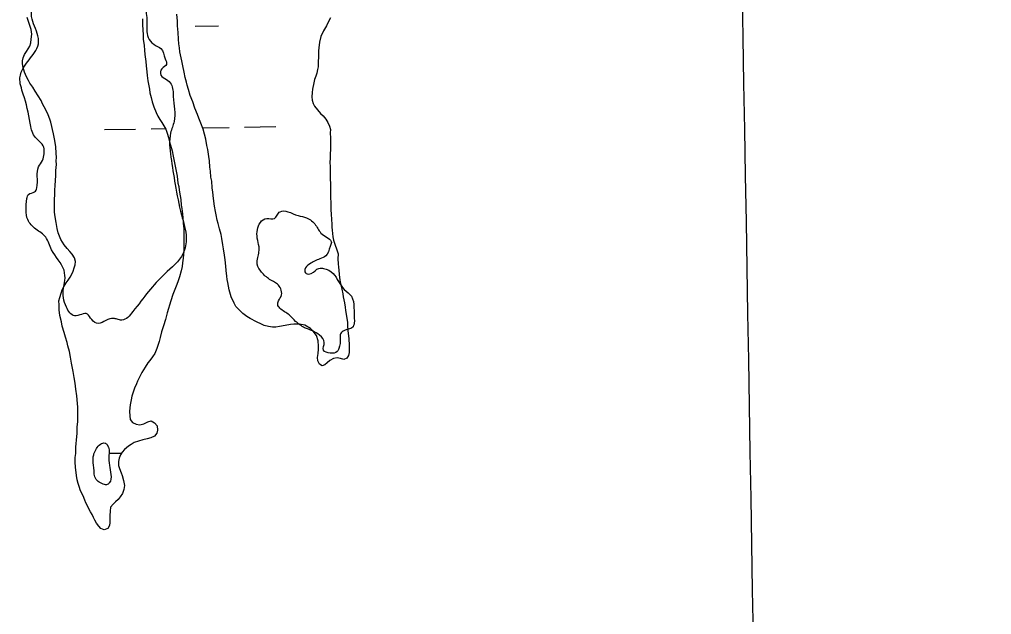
# Model space of a CAD drawing. Extents: x 3887375 to 3925618, y 296674 to 322633.
# Drawn here: x 3901270 to 3902269, y 316700 to 317311 of the extents above; entities that cross this region are included whole.
import ezdxf

# ---------------------------------------------------------------- set-up
doc = ezdxf.new("R2010")
doc.units = 0
for name, color, linetype in [('V-GRID-MAJR', 7, 'Continuous'), ('V-RIVR-EDGE', 7, 'Continuous'), ('V-TOPO-SHOR', 7, 'Continuous'), ('V-WETL-SWMP', 7, 'Continuous')]:
    doc.layers.add(name, color=color, linetype=linetype)

msp = doc.modelspace()

# ---------------------------------------------------------------- linework, layer by layer
at = {"layer": 'V-GRID-MAJR'}
msp.add_spline([(3902269.224, 302288.246), (3902166.142, 308345.103), (3902063.008, 314405.044), (3901959.873, 320464.981), (3901959.8200000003, 320468.069)], degree=3, dxfattribs=at)
at = {"layer": 'V-RIVR-EDGE'}
for points in [[(3901366.0812688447, 317561.6721611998), (3901367.3564660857, 317543.17594504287), (3901365.5516825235, 317525.56796683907), (3901365.488534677, 317500.0300836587), (3901364.105550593, 317474.9357750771), (3901364.5219062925, 317465.2479030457), (3901375.8980649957, 317436.15924556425), (3901387.7177982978, 317408.3904243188), (3901392.5013083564, 317384.161489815), (3901395.919254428, 317341.8831800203), (3901401.1223864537, 317309.28729847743), (3901402.4030274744, 317292.99262397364), (3901408.109615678, 317285.93353685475), (3901415.58396974, 317281.5119446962), (3901419.960922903, 317270.9336571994), (3901421.267694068, 317265.2063826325), (3901416.4134148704, 317260.81527564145), (3901415.516466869, 317254.212828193), (3901421.2295876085, 317249.79559105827), (3901426.0610029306, 317244.9402231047), (3901428.23097066, 317232.16583773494), (3901429.0484394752, 317206.62577704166), (3901425.4965764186, 317194.7461621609), (3901425.8759144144, 317170.0878068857), (3901430.209317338, 317141.8971861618), (3901436.7366406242, 317110.61896334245), (3901441.5212394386, 317086.8303371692), (3901438.399885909, 317070.9868585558), (3901419.414367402, 317049.89887518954), (3901386.735740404, 317011.2323100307), (3901375.2659486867, 317002.45445107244), (3901370.4247345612, 317003.34704404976), (3901366.904445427, 317004.236370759), (3901358.9734516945, 317002.054426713), (3901351.04028045, 316998.9918660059), (3901344.445454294, 317002.970972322), (3901340.0565248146, 317008.7058681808), (3901326.8429198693, 317006.9772975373), (3901318.4988367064, 317015.8041505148), (3901315.440631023, 317025.4985550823), (3901315.4645836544, 317035.18533835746), (3901316.8051062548, 317043.10762204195), (3901315.9506197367, 317053.67719949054), (3901303.2339384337, 317074.8435732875), (3901297.1011957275, 317087.62775746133), (3901286.9947904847, 317096.01865713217), (3901278.6528848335, 317105.72612677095), (3901276.9156041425, 317115.4172650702), (3901277.8256172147, 317127.30341248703), (3901279.5977380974, 317131.7021407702), (3901285.7685872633, 317134.3287481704), (3901287.97992772, 317138.2860793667), (3901288.4496324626, 317150.17331553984), (3901289.794510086, 317159.85683254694), (3901293.7736164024, 317166.45165870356), (3901295.55226982, 317173.4922369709), (3901295.1282928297, 317180.09795068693), (3901285.4698172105, 317191.56991991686), (3901281.0993965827, 317204.7900573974), (3901274.1284986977, 317234.74844398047), (3901270.6474047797, 317251.48887059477), (3901274.637398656, 317262.4867800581), (3901285.6821246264, 317277.43004440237), (3901289.666674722, 317286.2264122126), (3901289.68082855, 317291.9504205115), (3901283.1251976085, 317311.78062673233), (3901282.712108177, 317322.7894237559), (3901286.257438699, 317332.02718865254), (3901291.5465824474, 317334.2156652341), (3901294.6352732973, 317336.8498939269), (3901299.9483696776, 317348.72515378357), (3901304.811358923, 317356.63872742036), (3901305.7061294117, 317362.36055820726), (3901304.005866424, 317387.02217975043), (3901300.9520157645, 317398.4778176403), (3901295.6900909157, 317407.2970493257), (3901285.148821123, 317417.89057940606), (3901281.1969337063, 317422.30346151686), (3901280.330470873, 317428.0296473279), (3901279.9239139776, 317441.6802943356)], [(3901563.259097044, 316994.5043106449), (3901554.028953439, 317001.13179948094), (3901547.4406598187, 317007.75275578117), (3901537.7712966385, 317014.8216417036), (3901535.578465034, 317018.3495521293), (3901536.468880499, 317022.31014959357), (3901539.5662813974, 317028.46684493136), (3901538.70090732, 317034.63333907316), (3901535.19041699, 317039.48544075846), (3901527.276843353, 317044.34843000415), (3901518.9294939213, 317051.8543579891), (3901514.5460082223, 317059.7907955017), (3901515.0037366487, 317066.8346400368), (3901516.3388154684, 317072.5553820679), (3901516.35188054, 317077.8390820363), (3901514.612422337, 317086.6496036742), (3901514.6341974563, 317095.455770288), (3901517.7348646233, 317102.93339061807), (3901524.349288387, 317106.8798342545), (3901532.27483834, 317106.86023664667), (3901534.9253983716, 317110.3761707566), (3901538.0162667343, 317113.8910161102), (3901545.941816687, 317113.8714185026), (3901556.49941782, 317109.8825133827), (3901565.300140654, 317107.65919660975), (3901574.5281067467, 317100.1510911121), (3901581.1098678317, 317090.88828482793), (3901590.774875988, 317082.0581655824), (3901589.4441521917, 317078.0986568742), (3901585.017116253, 317068.4227611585), (3901578.8451783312, 317065.35584542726), (3901568.2647133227, 317060.09827560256), (3901563.407167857, 317054.38624361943), (3901564.7182940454, 317050.4202023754), (3901570.001994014, 317050.4071373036), (3901577.9406090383, 317055.6712396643), (3901582.784000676, 317055.6592633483), (3901592.45771888, 317050.35161074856), (3901603.865451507, 317034.0318948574), (3901611.333273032, 317026.96845271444), (3901613.9468153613, 317015.51390358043), (3901614.3522835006, 317001.42294824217)], [(3901614.3522835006, 317001.42294824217), (3901613.0172046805, 316995.7022062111), (3901604.201239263, 316991.7612063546), (3901600.229754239, 316988.24853851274), (3901599.778558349, 316983.8465439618), (3901598.431503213, 316973.2824102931), (3901596.6626485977, 316970.20460700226), (3901589.613360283, 316968.46079377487), (3901582.576048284, 316971.5603721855), (3901583.4762625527, 316979.4837446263), (3901578.6513797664, 316986.98096256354), (3901563.259097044, 316994.5043106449)], [(3901346.746523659, 316865.14793227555), (3901353.3751012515, 316874.81838421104), (3901358.221759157, 316876.12733288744), (3901360.4189457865, 316874.3606557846), (3901362.1518714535, 316862.90828416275)], [(3901362.1518714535, 316862.90828416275), (3901362.568227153, 316853.2204121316), (3901362.5235881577, 316835.16777057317), (3901361.1993968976, 316833.85011184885), (3901357.675841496, 316833.4185135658), (3901351.9583657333, 316836.0745173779), (3901348.882739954, 316838.7239886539), (3901346.7105947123, 316850.6177573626), (3901345.855019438, 316860.74702648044), (3901346.746523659, 316865.14793227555)]]:
    msp.add_spline(points, degree=3, dxfattribs=at)
at = {"layer": 'V-TOPO-SHOR'}
for points in [[(3901274.026, 317272.005), (3901275.299, 317275.45), (3901277.487, 317278.403), (3901279.203, 317281.137), (3901280.919, 317283.87200000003), (3901281.97, 317287.558), (3901282.316, 317291.033), (3901282.719, 317296.366), (3901282.183, 317301.267), (3901280.915, 317305.261), (3901279.42, 317309.26300000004), (3901278.16, 317313.488)], [(3901396.693, 317312.197), (3901396.713, 317305.68700000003), (3901397.035, 317301.259), (3901397.3030000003, 317295.205), (3901397.407, 317291.25), (3901398.358, 317284.70900000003), (3901398.665, 317279.816), (3901398.984, 317275.389), (3901399.92, 317268.385), (3901400.465, 317263.715), (3901400.967, 317257.655), (3901401.311, 317253.924), (3901402.058, 317248.32), (3901402.642, 317244.81200000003), (3901403.637, 317239.665), (3901404.221, 317236.159), (3901405.458, 317231.238), (3901406.707, 317226.779), (3901408.399, 317221.608), (3901410.773, 317215.952), (3901412.278, 317212.183), (3901414.488, 317208.624), (3901416.48, 317205.538), (3901418.696, 317202.21), (3901420.441, 317198.667), (3901421.94, 317194.665), (3901423.421, 317190.2), (3901424.441, 317185.75), (3901425.487, 317182.227), (3901426.933, 317176.601), (3901428.146, 317170.982), (3901429.5530000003, 317164.195), (3901430.72, 317157.18), (3901432.127, 317150.393), (3901433.055, 317143.155), (3901433.872, 317139.641), (3901434.214, 317135.91000000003), (3901435.4280000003, 317130.292), (3901436.004, 317126.552), (3901436.512, 317120.724), (3901437.096, 317117.218), (3901437.612, 317111.62), (3901437.947, 317107.658), (3901438.464, 317102.06), (3901438.971, 317096.232), (3901439.0840000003, 317092.50800000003), (3901439.1580000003, 317087.624), (3901439.15, 317080.184), (3901439.184, 317074.13800000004), (3901438.802, 317069.499), (3901438.464, 317066.255), (3901437.835, 317061.162), (3901437.489, 317057.684), (3901436.409, 317053.07), (3901434.5870000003, 317047.08400000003), (3901433.02, 317041.788)], [(3901443.848, 317239.291), (3901442.605, 317243.981), (3901441.773, 317247.03), (3901440.538, 317251.953), (3901439.3200000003, 317257.34), (3901437.896, 317263.664), (3901436.901, 317268.811), (3901436.309, 317272.085), (3901435.111, 317278.17), (3901434.544, 317282.141), (3901433.983, 317286.343), (3901433.6750000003, 317291.234), (3901433.198, 317297.992), (3901432.4960000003, 317304.99), (3901432.414, 317309.64400000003), (3901431.951, 317316.867)], [(3901338.464, 316814.685), (3901337.393, 316817.509), (3901335.67, 316821.751), (3901333.055, 316827.184), (3901331.566, 316831.415), (3901330.509, 316834.704), (3901329.463, 316838.227), (3901328.676, 316842.67100000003), (3901328.316, 316845.935), (3901327.7860000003, 316851.07), (3901327.503, 316856.659), (3901327.421, 316861.31), (3901328.015, 316865.244), (3901328.24, 316872.211), (3901328.339, 316875.23), (3901328.705, 316879.404), (3901329.383, 316885.892), (3901329.594, 316892.39400000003), (3901330.022, 316898.426), (3901330.18, 316903.304), (3901330.075, 316907.259), (3901330.038, 316913.304), (3901329.9050000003, 316916.331), (3901329.35, 316920.767), (3901329.014, 316924.73), (3901328.072, 316931.503), (3901327.339, 316937.571), (3901326.366, 316943.416), (3901325.4020000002, 316949.493), (3901324.406, 316954.639), (3901323.597, 316958.387), (3901322.633, 316964.461), (3901321.427, 316970.31200000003), (3901319.983, 316975.94), (3901319.166, 316979.455), (3901317.488, 316985.089), (3901316.014, 316989.787), (3901314.136, 316996.357), (3901313.341, 317000.568), (3901311.703, 317007.363), (3901310.953, 317012.968), (3901310.8880000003, 317018.08400000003), (3901310.791, 317022.272), (3901311.6, 317025.733), (3901312.9050000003, 317030.11), (3901314.181, 317033.555), (3901316.165, 317037.444), (3901318.129, 317040.635), (3901320.085, 317043.594), (3901322.274, 317046.545), (3901324.005, 317049.744), (3901325.4960000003, 317052.718), (3901326.538, 317056.17100000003), (3901327.573, 317059.392), (3901327.919, 317062.87), (3901326.645, 317066.63), (3901324.204, 317070.19800000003), (3901321.963, 317072.827), (3901319.274, 317075.936), (3901316.145, 317079.75800000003), (3901312.833, 317085.213), (3901309.8000000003, 317092.054), (3901308.782, 317096.504), (3901307.826, 317102.814), (3901306.681, 317110.523), (3901306.3200000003, 317113.789), (3901306.007, 317118.44800000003), (3901306.105, 317121.467), (3901306.2630000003, 317126.346), (3901306.437, 317131.689), (3901306.558, 317135.404), (3901306.755, 317141.441), (3901307.347, 317145.376), (3901307.557, 317151.878), (3901307.693, 317156.06), (3901308.129, 317162.32300000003), (3901308.0160000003, 317166.04600000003), (3901308.362, 317169.521), (3901308.041, 317173.949), (3901307.5640000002, 317180.708), (3901306.605, 317187.015), (3901305.198, 317193.805), (3901304.18, 317198.255), (3901303.582, 317201.29600000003), (3901302.339, 317205.98600000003), (3901301.508, 317209.036), (3901299.554, 317213.28500000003), (3901297.1720000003, 317218.71), (3901293.883, 317224.86), (3901292.363, 317228.166), (3901289.494, 317232.907), (3901286.395, 317237.658), (3901283.735, 317241.697), (3901280.852, 317245.97500000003), (3901279.309, 317248.58400000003), (3901277.339, 317252.367), (3901275.1750000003, 317257.319), (3901273.933, 317262.011), (3901273.364, 317265.982), (3901273.231, 317269.007), (3901274.026, 317272.005)], [(3901578.379, 316957.324), (3901576.859, 316960.627), (3901576.507, 316964.128), (3901577.1070000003, 316968.291), (3901577.484, 316972.696), (3901577.58, 316975.717), (3901577.289, 316981.075), (3901575.372, 316986.483), (3901572.032, 316991.01), (3901569.103, 316993.893), (3901563.396, 316997.102), (3901557.86, 316998.444), (3901552.046, 316998.401), (3901548.771, 316997.809), (3901543.159, 316996.83), (3901537.3140000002, 316995.855), (3901533.577, 316995.28), (3901530.085, 316995.161), (3901526.153, 316995.753), (3901521.776, 316997.05700000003), (3901519.028, 316998.309), (3901513.7600000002, 317000.805), (3901507.356, 317004.037), (3901503.701, 317006.01300000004), (3901499.625, 317009.401), (3901496.023, 317013.005), (3901492.6520000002, 317016.603), (3901490.667, 317019.92100000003), (3901487.859, 317026.52400000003), (3901485.762, 317033.567), (3901484.146, 317041.059), (3901483.7800000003, 317044.094), (3901483.196, 317047.60000000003), (3901482.686, 317053.429), (3901482.133, 317057.862), (3901481.416, 317064.398), (3901480.869, 317069.065), (3901479.919, 317075.604), (3901479.127, 317079.817), (3901478.176, 317086.356), (3901477.376, 317090.336), (3901475.7060000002, 317096.201), (3901474.261, 317101.829), (3901473.4450000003, 317105.341), (3901472.225, 317110.73), (3901471.6410000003, 317114.23600000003), (3901470.6520000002, 317119.616), (3901469.515, 317127.558), (3901468.799, 317134.089), (3901468.244, 317138.527), (3901467.7660000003, 317145.283), (3901466.966, 317149.26300000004), (3901466.472, 317155.554), (3901465.9050000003, 317159.525), (3901465.417, 317166.052), (3901464.639, 317170.728), (3901463.703, 317177.732), (3901462.679, 317181.951), (3901461.721, 317188.259), (3901460.2600000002, 317193.422), (3901458.8000000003, 317198.585), (3901456.674, 317204.69800000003), (3901454.526, 317210.115), (3901453.0130000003, 317213.652), (3901450.436, 317220.244), (3901448.327, 317226.822), (3901445.75, 317233.417), (3901443.848, 317239.291)], [(3901433.02, 317041.788), (3901431.244, 317037.196), (3901429.7430000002, 317033.989), (3901427.953, 317028.93200000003), (3901425.877, 317022.25800000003), (3901424.332, 317017.658), (3901423.296, 317014.43700000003), (3901421.994, 317010.06), (3901420.14, 317003.146), (3901418.072, 316996.703), (3901416.235, 316990.254), (3901414.662, 316984.724), (3901413.8200000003, 316980.333), (3901412.56, 316977.354), (3901411.504, 316973.436), (3901409.241, 316968.16000000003), (3901407.037, 316964.746), (3901404.131, 316961.119), (3901402.1890000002, 316958.625), (3901399.251, 316954.07), (3901395.818, 316948.602), (3901393.569, 316943.793), (3901391.577, 316939.672), (3901390.325, 316936.924), (3901388.556, 316932.564), (3901387.522, 316929.34), (3901385.73, 316924.284), (3901384.912, 316920.591), (3901383.811, 316915.279), (3901383.4790000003, 316912.268), (3901383.358, 316908.553), (3901383.448, 316904.131), (3901384.015, 316900.16000000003), (3901386.481, 316897.289), (3901390.143, 316895.544), (3901393.838, 316894.727), (3901397.823, 316895.759), (3901402.079, 316897.946), (3901405.6010000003, 316898.995), (3901408.792, 316897.031)], [(3901357.33, 316787.102), (3901353.883, 316788.376), (3901351.637, 316790.775), (3901349.404, 316793.63800000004), (3901347.643, 316796.718), (3901346.349, 316799.782), (3901345.046, 316802.614), (3901343.279, 316805.461), (3901338.464, 316814.685)]]:
    msp.add_lwpolyline(points, dxfattribs=at)
at = {"layer": 'V-WETL-SWMP'}
for p, q in [((3901450.5941473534, 317304.54148293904), (3901474.5906126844, 317304.95337078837)), ((3901357.5599467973, 317198.289181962), (3901389.555233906, 317198.83836576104)), ((3901405.5528774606, 317199.1129576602), (3901420.098989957, 317199.3626347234)), ((3901458.3022297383, 317200.0183750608), (3901485.541095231, 317200.4859171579)), ((3901501.538738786, 317200.76050905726), (3901533.5340258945, 317201.30969285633)), ((3901363.2693130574, 316865.663177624), (3901375.1902514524, 316865.86779482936))]:
    msp.add_line(p, q, dxfattribs=at)
for points in [[(3901274.025, 317272.005), (3901275.299, 317275.451), (3901277.487, 317278.403), (3901279.203, 317281.137), (3901280.92, 317283.871), (3901281.969, 317287.55700000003), (3901282.315, 317291.033), (3901282.72, 317296.367), (3901282.182, 317301.267), (3901280.916, 317305.261), (3901279.419, 317309.262), (3901278.1610000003, 317313.488)], [(3901396.6920000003, 317312.19800000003), (3901396.714, 317305.68700000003), (3901397.035, 317301.26), (3901397.3030000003, 317295.206), (3901397.407, 317291.25), (3901398.358, 317284.70900000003), (3901398.664, 317279.817), (3901398.985, 317275.389), (3901399.92, 317268.384), (3901400.466, 317263.716), (3901400.967, 317257.655), (3901401.311, 317253.924), (3901402.059, 317248.32), (3901402.643, 317244.813), (3901403.6380000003, 317239.666), (3901404.222, 317236.16000000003), (3901405.457, 317231.237), (3901406.707, 317226.779), (3901408.399, 317221.609), (3901410.773, 317215.952), (3901412.278, 317212.184), (3901414.488, 317208.624), (3901416.48, 317205.537), (3901418.697, 317202.21), (3901420.4420000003, 317198.666), (3901421.94, 317194.665), (3901423.4220000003, 317190.2), (3901424.44, 317185.749), (3901425.488, 317182.228), (3901426.933, 317176.601), (3901428.146, 317170.982), (3901429.5530000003, 317164.194), (3901430.72, 317157.181), (3901432.128, 317150.393), (3901433.055, 317143.155), (3901433.8710000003, 317139.641), (3901434.215, 317135.91000000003), (3901435.4280000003, 317130.291), (3901436.004, 317126.552), (3901436.512, 317120.723), (3901437.096, 317117.217), (3901437.612, 317111.62), (3901437.948, 317107.657), (3901438.464, 317102.06), (3901438.972, 317096.231), (3901439.0840000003, 317092.50800000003), (3901439.1580000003, 317087.623), (3901439.149, 317080.183), (3901439.185, 317074.137), (3901438.802, 317069.5), (3901438.464, 317066.256), (3901437.8340000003, 317061.161), (3901437.488, 317057.685), (3901436.409, 317053.07), (3901434.5870000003, 317047.08400000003), (3901433.02, 317041.788)], [(3901443.848, 317239.291), (3901442.605, 317243.981), (3901441.774, 317247.031), (3901440.539, 317251.953), (3901439.319, 317257.34), (3901437.896, 317263.664), (3901436.901, 317268.811), (3901436.31, 317272.085), (3901435.112, 317278.169), (3901434.544, 317282.14), (3901433.983, 317286.343), (3901433.676, 317291.235), (3901433.198, 317297.993), (3901432.495, 317304.991), (3901432.414, 317309.64400000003), (3901431.951, 317316.866)], [(3901589.927, 317313.134), (3901587.207, 317308.107), (3901585.708, 317304.901), (3901582.747, 317299.64900000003), (3901580.004, 317293.926), (3901578.415, 317287.933), (3901577.769, 317282.374), (3901577.664, 317279.12200000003), (3901577.49, 317273.78), (3901577.279, 317267.277), (3901577.136, 317262.865), (3901576.574, 317259.86), (3901575.756, 317256.167), (3901574.7290000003, 317253.178), (3901573.455, 317249.732), (3901572.645, 317246.271), (3901571.273, 317239.805), (3901570.927, 317236.329), (3901570.784, 317231.916), (3901571.143, 317228.65), (3901571.951, 317224.903), (3901573.494, 317222.29600000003), (3901576.393, 317218.482), (3901579.531, 317214.892), (3901582.236, 317212.24700000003), (3901585.149, 317208.898), (3901587.134, 317205.578), (3901588.639, 317201.81), (3901589.6950000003, 317198.52), (3901589.582, 317195.037), (3901589.865, 317189.447), (3901589.932, 317184.33), (3901589.8340000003, 317181.311), (3901589.698, 317177.131), (3901589.6, 317174.11100000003), (3901589.4420000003, 317169.234), (3901589.276, 317164.124), (3901589.395, 317160.63300000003), (3901589.4620000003, 317155.516), (3901589.5810000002, 317152.025), (3901589.64, 317146.675), (3901589.774, 317143.64900000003), (3901589.848, 317138.764), (3901589.9820000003, 317135.737), (3901589.816, 317130.627), (3901589.943, 317127.368), (3901590.0700000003, 317124.109), (3901590.136, 317118.992), (3901590.27, 317115.965), (3901590.352, 317111.313), (3901590.8680000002, 317105.716), (3901591.181, 317101.056), (3901591.083, 317098.037), (3901591.6750000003, 317094.76300000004), (3901592.034, 317091.496), (3901592.3850000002, 317087.99700000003), (3901592.969, 317084.491), (3901597.634, 317070.62200000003), (3901597.46, 317065.28), (3901597.7660000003, 317060.38800000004), (3901598.1180000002, 317056.889), (3901598.245, 317053.63)], [(3901338.463, 316814.685), (3901337.392, 316817.51), (3901335.67, 316821.751), (3901333.056, 316827.183), (3901331.566, 316831.416), (3901330.5100000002, 316834.705), (3901329.4620000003, 316838.227), (3901328.676, 316842.67), (3901328.3170000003, 316845.936), (3901327.7860000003, 316851.069), (3901327.503, 316856.658), (3901327.421, 316861.31), (3901328.014, 316865.244), (3901328.24, 316872.211), (3901328.338, 316875.23), (3901328.7060000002, 316879.403), (3901329.382, 316885.891), (3901329.593, 316892.39400000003), (3901330.021, 316898.425), (3901330.179, 316903.303), (3901330.075, 316907.259), (3901330.039, 316913.305), (3901329.9050000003, 316916.331), (3901329.3510000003, 316920.767), (3901329.015, 316924.73), (3901328.072, 316931.503), (3901327.339, 316937.572), (3901326.366, 316943.416), (3901325.401, 316949.492), (3901324.406, 316954.639), (3901323.597, 316958.386), (3901322.632, 316964.462), (3901321.427, 316970.313), (3901319.9820000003, 316975.94), (3901319.166, 316979.454), (3901317.489, 316985.088), (3901316.014, 316989.786), (3901314.1350000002, 316996.357), (3901313.341, 317000.568), (3901311.702, 317007.363), (3901310.954, 317012.968), (3901310.887, 317018.085), (3901310.791, 317022.273), (3901311.6010000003, 317025.734), (3901312.9050000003, 317030.109), (3901314.18, 317033.555), (3901316.166, 317037.443), (3901318.129, 317040.634), (3901320.085, 317043.593), (3901322.274, 317046.545), (3901324.005, 317049.744), (3901325.4960000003, 317052.718), (3901326.538, 317056.17100000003), (3901327.573, 317059.393), (3901327.918, 317062.869), (3901326.645, 317066.63), (3901324.204, 317070.197), (3901321.964, 317072.827), (3901319.275, 317075.93700000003), (3901316.144, 317079.75800000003), (3901312.8340000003, 317085.213), (3901309.801, 317092.054), (3901308.7830000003, 317096.504), (3901307.825, 317102.813), (3901306.68, 317110.522), (3901306.321, 317113.789), (3901306.008, 317118.449), (3901306.106, 317121.468), (3901306.264, 317126.346), (3901306.437, 317131.688), (3901306.558, 317135.404), (3901306.754, 317141.442), (3901307.347, 317145.375), (3901307.558, 317151.878), (3901307.693, 317156.059), (3901308.129, 317162.322), (3901308.017, 317166.04600000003), (3901308.363, 317169.522), (3901308.041, 317173.95), (3901307.563, 317180.708), (3901306.606, 317187.016), (3901305.198, 317193.804), (3901304.18, 317198.255), (3901303.582, 317201.297), (3901302.339, 317205.987), (3901301.508, 317209.036), (3901299.5530000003, 317213.28500000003), (3901297.1720000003, 317218.71), (3901293.884, 317224.86100000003), (3901292.364, 317228.165), (3901289.495, 317232.908), (3901286.395, 317237.659), (3901283.736, 317241.69800000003), (3901280.852, 317245.976), (3901279.309, 317248.58400000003), (3901277.34, 317252.368), (3901275.1750000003, 317257.32), (3901273.933, 317262.011), (3901273.364, 317265.982), (3901273.23, 317269.00800000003), (3901274.025, 317272.005)], [(3901598.245, 317053.63), (3901598.798, 317049.194), (3901599.539, 317043.358), (3901600.549, 317038.675), (3901601.5670000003, 317034.22500000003), (3901602.578, 317029.542), (3901602.937, 317026.276), (3901604.134, 317020.192), (3901604.92, 317015.749), (3901605.279, 317012.482), (3901606.252, 317006.63800000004), (3901607.202, 317000.097), (3901607.336, 316997.071), (3901607.6350000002, 316991.946), (3901607.994, 316988.679), (3901608.525, 316983.547), (3901608.988, 316976.325), (3901609.1070000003, 316972.833), (3901608.986, 316969.117), (3901608.424, 316966.113), (3901606.475, 316963.387), (3901603.643, 316962.083), (3901600.1890000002, 316963.126), (3901596.721, 316963.703), (3901592.75, 316963.135), (3901589.191, 316960.925), (3901586.5530000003, 316958.453), (3901583.938, 316956.678), (3901581.113, 316955.607), (3901578.379, 316957.324), (3901576.859, 316960.628), (3901576.507, 316964.127), (3901577.108, 316968.292), (3901577.483, 316972.697), (3901577.5810000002, 316975.717), (3901577.29, 316981.074), (3901575.373, 316986.483), (3901572.032, 316991.009), (3901569.1040000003, 316993.89400000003), (3901563.395, 316997.102), (3901557.859, 316998.444), (3901552.045, 316998.4), (3901548.771, 316997.809), (3901543.159, 316996.829), (3901537.315, 316995.856), (3901533.577, 316995.28), (3901530.085, 316995.161), (3901526.1520000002, 316995.753), (3901521.7770000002, 316997.058), (3901519.028, 316998.309), (3901513.761, 317000.805), (3901507.356, 317004.036), (3901503.7, 317006.014), (3901499.625, 317009.401), (3901496.022, 317013.006), (3901492.6520000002, 317016.603), (3901490.667, 317019.922), (3901487.859, 317026.523), (3901485.762, 317033.566), (3901484.146, 317041.058), (3901483.779, 317044.093), (3901483.1950000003, 317047.599), (3901482.687, 317053.428), (3901482.134, 317057.863), (3901481.416, 317064.397), (3901480.87, 317069.064), (3901479.919, 317075.605), (3901479.126, 317079.816), (3901478.176, 317086.357), (3901477.375, 317090.335), (3901475.7060000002, 317096.202), (3901474.261, 317101.828), (3901473.4450000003, 317105.342), (3901472.225, 317110.729), (3901471.6410000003, 317114.23600000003), (3901470.653, 317119.615), (3901469.5160000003, 317127.55700000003), (3901468.798, 317134.09), (3901468.244, 317138.526), (3901467.7660000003, 317145.284), (3901466.965, 317149.262), (3901466.472, 317155.555), (3901465.904, 317159.526), (3901465.418, 317166.052), (3901464.64, 317170.727), (3901463.704, 317177.732), (3901462.679, 317181.951), (3901461.721, 317188.259), (3901460.261, 317193.42100000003), (3901458.801, 317198.58400000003), (3901456.6750000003, 317204.69800000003), (3901454.526, 317210.115), (3901453.0130000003, 317213.651), (3901450.437, 317220.245), (3901448.326, 317226.82300000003), (3901445.75, 317233.417), (3901443.848, 317239.291)], [(3901433.02, 317041.788), (3901431.244, 317037.196), (3901429.744, 317033.989), (3901427.953, 317028.93200000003), (3901425.876, 317022.257), (3901424.332, 317017.658), (3901423.2970000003, 317014.436), (3901421.9930000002, 317010.061), (3901420.1410000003, 317003.146), (3901418.072, 316996.704), (3901416.235, 316990.253), (3901414.6610000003, 316984.72500000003), (3901413.821, 316980.33400000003), (3901412.561, 316977.353), (3901411.504, 316973.435), (3901409.241, 316968.161), (3901407.037, 316964.745), (3901404.13, 316961.119), (3901402.1890000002, 316958.625), (3901399.251, 316954.07), (3901395.819, 316948.602), (3901393.5700000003, 316943.792), (3901391.576, 316939.672), (3901390.325, 316936.923), (3901388.556, 316932.563), (3901387.521, 316929.341), (3901385.7290000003, 316924.284), (3901384.912, 316920.591), (3901383.81, 316915.279), (3901383.4790000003, 316912.268), (3901383.359, 316908.552), (3901383.448, 316904.131), (3901384.0160000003, 316900.16000000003), (3901386.481, 316897.29), (3901390.144, 316895.544), (3901393.8370000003, 316894.727), (3901397.823, 316895.76), (3901402.079, 316897.947), (3901405.6010000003, 316898.995), (3901408.792, 316897.031), (3901411.7060000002, 316893.68200000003), (3901412.0270000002, 316889.254), (3901411.2320000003, 316886.257), (3901408.804, 316883.081), (3901405.2600000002, 316881.336), (3901401.282, 316880.53500000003), (3901397.056, 316879.277), (3901392.598, 316878.027), (3901388.132, 316876.545), (3901384.821, 316874.792), (3901382.198, 316872.78500000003), (3901378.137, 316869.429), (3901375.724, 316866.718), (3901374.007, 316863.983), (3901372.501, 316860.545), (3901371.923, 316857.076), (3901372.0270000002, 316853.12), (3901373.083, 316849.831), (3901374.573, 316845.598), (3901375.644, 316842.773), (3901377.1040000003, 316837.61100000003), (3901378.099, 316832.463), (3901377.507, 316828.53), (3901376.202, 316824.155), (3901373.767, 316820.74700000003), (3901371.586, 316818.028), (3901368.9560000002, 316815.788), (3901366.318, 316813.316), (3901363.89, 316810.14), (3901363.29, 316805.974), (3901363.146, 316801.56200000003), (3901363.026, 316797.846), (3901363.145, 316794.354), (3901362.583, 316791.35000000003), (3901360.8510000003, 316788.151), (3901357.33, 316787.103), (3901353.884, 316788.377), (3901351.637, 316790.775), (3901349.404, 316793.63800000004), (3901347.644, 316796.717), (3901346.349, 316799.782), (3901345.046, 316802.614), (3901343.278, 316805.461), (3901338.463, 316814.685)]]:
    msp.add_lwpolyline(points, dxfattribs=at)

doc.saveas('drawing.dxf')
